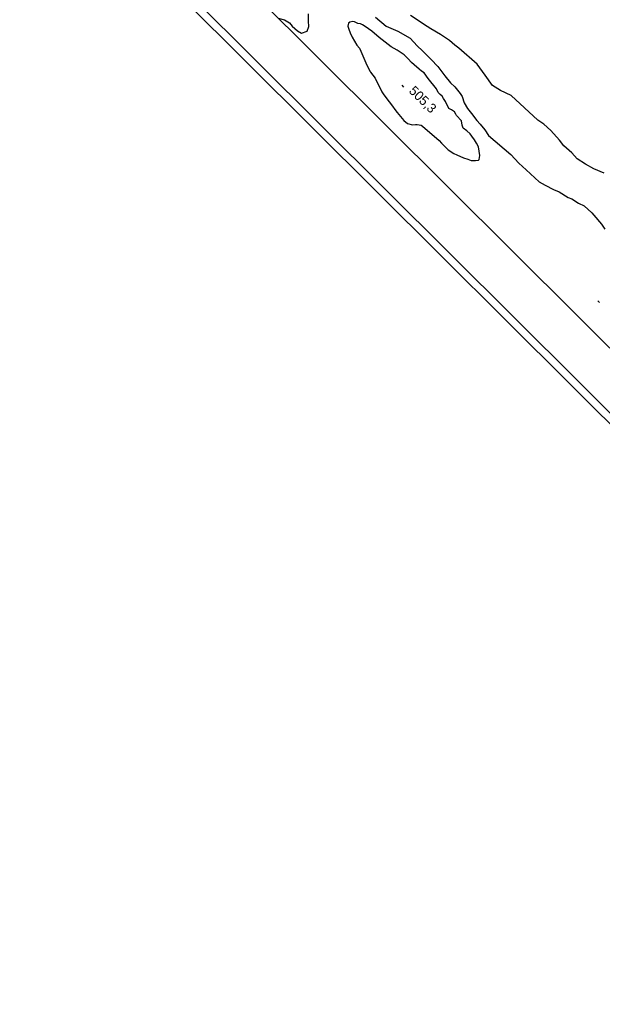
# Model space of a CAD drawing. Extents: x 642515 to 647219, y 6080136 to 6084356.
# Drawn here: x 642771.6 to 642956.5, y 6081637.9 to 6081946.7 of the extents above; entities that cross this region are included whole.
import ezdxf

# ---------------------------------------------------------------- set-up
doc = ezdxf.new("R2010")
doc.units = 0
for name, color, linetype in [('Level 1', 7, 'Continuous'), ('Level 2', 7, 'Continuous'), ('Level 3', 7, 'Continuous'), ('Level 60', 7, 'Continuous')]:
    doc.layers.add(name, color=color, linetype=linetype)

msp = doc.modelspace()

# ---------------------------------------------------------------- linework, layer by layer
at = {"layer": 'Level 1'}
msp.add_lwpolyline([(642957.06, 6081898.03), (642953.78, 6081899.44), (642951.13, 6081900.88), (642948.46, 6081902.64), (642946.75, 6081904.46), (642944.21, 6081906.71), (642942.82, 6081908.55), (642940.07, 6081911.59), (642937.87, 6081913.54), (642936.03, 6081914.87), (642927.55, 6081922.69), (642924.1, 6081924.24), (642921.6, 6081925.85), (642919.32, 6081929.08), (642916.7, 6081932.61), (642910.95, 6081937.71), (642909.62, 6081938.59), (642907.92, 6081940.09), (642905.09, 6081942), (642902.1, 6081943.74), (642900.93, 6081944.47), (642895.6, 6081948)], dxfattribs=at)
at = {"layer": 'Level 2'}
for points in [[(642853.66, 6081947.2), (642855.67, 6081946.63), (642857.25, 6081945.69), (642858.12, 6081944.63), (642859.82, 6081943.14), (642860.99, 6081942.42), (642862.86, 6081943.02), (642863.41, 6081944.49), (642863.29, 6081946.25), (642863.21, 6081948.56)], [(642884.47, 6081947.48), (642887.85, 6081944.66), (642891.55, 6081943.06), (642895.46, 6081940.84), (642897.7, 6081938.43), (642899.4, 6081936.78), (642902.14, 6081934.08), (642904.29, 6081931.9), (642906.48, 6081928.92), (642908.31, 6081926.72), (642909.68, 6081925.37), (642911.33, 6081923.32), (642911.96, 6081922.32), (642912.65, 6081920.37), (642913.64, 6081918.59), (642914.95, 6081917), (642916.61, 6081914.79), (642917.65, 6081913.58), (642919.21, 6081911.76), (642920.37, 6081910), (642927.4, 6081903.98), (642929.91, 6081901.18), (642932.29, 6081899.1), (642936.45, 6081895.29), (642938.36, 6081894.22), (642940.93, 6081892.87), (642942.73, 6081892.19), (642945.58, 6081890.3), (642946.72, 6081889.89), (642948.89, 6081888.59), (642950.63, 6081887.67), (642953.09, 6081885.51), (642953.78, 6081884.76), (642956.21, 6081881.88), (642957.27, 6081880.35)]]:
    msp.add_lwpolyline(points, dxfattribs=at)
msp.add_lwpolyline([(642889.47, 6081938.09), (642885.72, 6081941.07), (642883.32, 6081943.03), (642881.23, 6081944.49), (642880.39, 6081945), (642879.77, 6081945.32), (642878.88, 6081945.5), (642877.81, 6081945.99), (642877.28, 6081946.15), (642876.42, 6081945.93), (642875.93, 6081945.54), (642875.75, 6081944.65), (642876.01, 6081943.67), (642876.45, 6081942.54), (642877.1, 6081941.15), (642878.55, 6081938.61), (642879.41, 6081937.62), (642879.87, 6081936.7), (642881.8, 6081932.23), (642882.82, 6081930.22), (642882.95, 6081930.03), (642884.35, 6081928.2), (642886.47, 6081923.87), (642886.92, 6081923.18), (642888.1, 6081921.62), (642889.62, 6081919.69), (642890.95, 6081917.78), (642891.38, 6081917.24), (642893.5, 6081914.79), (642894.69, 6081913.75), (642896.19, 6081913.41), (642897.18, 6081913.43), (642897.69, 6081913.51), (642898.95, 6081913.23), (642899.45, 6081912.94), (642904.74, 6081908.38), (642905.43, 6081907.55), (642907.6, 6081905.49), (642909.32, 6081904.29), (642910.31, 6081903.87), (642912.4, 6081902.93), (642913.75, 6081902.5), (642914.89, 6081902.1), (642916.25, 6081902.03), (642917.12, 6081902.16), (642917.43, 6081902.34), (642917.54, 6081903.67), (642917.41, 6081904.98), (642917.16, 6081906.4), (642916.52, 6081907.56), (642915.85, 6081908.59), (642915.06, 6081909.74), (642914.53, 6081910.5), (642913.47, 6081911.43), (642912.26, 6081912.27), (642912.03, 6081913.29), (642911.78, 6081914.63), (642910.19, 6081916.32), (642909.93, 6081916.71), (642909.59, 6081917.52), (642908.64, 6081918.14), (642907.77, 6081918.52), (642906.71, 6081920.73), (642906.12, 6081921.69), (642905.64, 6081922.42), (642905, 6081922.97), (642904.4, 6081923.65), (642903.85, 6081924.73), (642901.23, 6081928.08), (642899.92, 6081929.83), (642899.08, 6081930.41), (642898.36, 6081930.96), (642896.8, 6081932.34), (642895.95, 6081933.08), (642894.91, 6081934.29), (642893.63, 6081935.56), (642891.42, 6081937.06)], close=True, dxfattribs=at)
at = {"layer": 'Level 3'}
for p, q in [((642892.85, 6081925.9), (642893.42, 6081925.34)), ((642955, 6081857.62), (642955.57, 6081857.06))]:
    msp.add_line(p, q, dxfattribs=at)
at = {"layer": 'Level 60'}
for points in [[(643756.15, 6083509.1), (645893.11, 6081385.05), (644652.25, 6080135.58), (642514.75, 6082260.08)], [(642518.29, 6082260.09), (643756.16, 6083505.56), (645889.57, 6081385.04), (644651.74, 6080139.63)], [(643756.23, 6083485.06), (645517.55, 6081734.46), (644300.6, 6080509.08), (642538.79, 6082260.16)]]:
    msp.add_lwpolyline(points, close=True, dxfattribs=at)

# ---------------------------------------------------------------- texts
at = {"layer": 'Level 3'}
msp.add_text('505,3', height=3, rotation=315.59, dxfattribs=at).set_placement((642894.88, 6081923.86))

doc.saveas('drawing.dxf')
